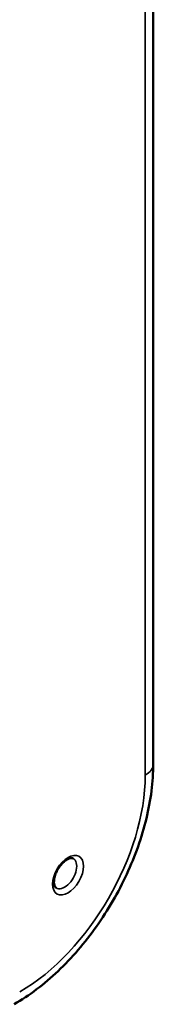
# Model space of a CAD drawing. Header units: millimetres. Extents: x 50 to 3176, y 50 to 2109.
# Tile 375 of 656: x 555 to 565, y 1706 to 1778. Entities that reach past the tile are written whole.
import ezdxf

# ---------------------------------------------------------------- set-up
doc = ezdxf.new("R2010")
doc.units = ezdxf.units.MM
doc.header["$LTSCALE"] = 10
doc.layers.add('Visible (ISO)', color=7, linetype='Continuous', lineweight=50)
doc.layers.add('Visible Narrow (ISO)', color=7, linetype='Continuous', lineweight=35)

msp = doc.modelspace()

# ---------------------------------------------------------------- linework, layer by layer
at = {"layer": 'Visible (ISO)'}
msp.add_line((564.6862, 1723.7834), (564.6862, 1854.4228), dxfattribs=at)
for points, knots in [([(554.4938, 1706.1296), (555.6135, 1706.7761), (556.6968, 1707.6043), (558.7309, 1709.5418), (559.6811, 1710.6514), (561.3805, 1713.0582), (562.1292, 1714.3551), (563.3639, 1717.0302), (563.8497, 1718.4079), (564.5106, 1721.1382), (564.6862, 1722.4904), (564.6862, 1723.7834)], [1.5707963, 1.5707963, 1.5707963, 1.5707963, 1.8849556, 1.8849556, 2.1991149, 2.1991149, 2.5132741, 2.5132741, 2.8274334, 2.8274334, 3.1415927, 3.1415927, 3.1415927, 3.1415927]), ([(558.8211, 1716.8438), (558.7923, 1716.8605), (558.7581, 1716.8713), (558.651, 1716.8725), (558.5766, 1716.8593), (558.4168, 1716.7934), (558.3362, 1716.748), (558.1694, 1716.6262), (558.0834, 1716.5493), (557.9162, 1716.3686), (557.8352, 1716.2642), (557.6895, 1716.0388), (557.6249, 1715.9177), (557.5203, 1715.6738), (557.4803, 1715.551), (557.4281, 1715.32), (557.4154, 1715.2117), (557.4141, 1715.0233), (557.4249, 1714.9427), (557.4602, 1714.8142), (557.4845, 1714.7673), (557.5292, 1714.7083), (557.5492, 1714.6914), (557.5711, 1714.6788)], [3.9269908, 3.9269908, 3.9269908, 3.9269908, 4.2411501, 4.2411501, 4.5707634, 4.5707634, 4.8444833, 4.8444833, 5.1233958, 5.1233958, 5.4103611, 5.4103611, 5.7014332, 5.7014332, 5.9914499, 5.9914499, 6.2753145, 6.2753145, 6.550596, 6.550596, 6.8298941, 6.8298941, 7.0685835, 7.0685835, 7.0685835, 7.0685835])]:
    msp.add_open_spline(points, degree=3, knots=knots, dxfattribs=at)
at = {"layer": 'Visible Narrow (ISO)'}
msp.add_line((564.1004, 1722.9669), (564.1004, 1853.6063), dxfattribs=at)
for centre, major_axis, start_param, end_param in [((562.6862, 1723.7834), (2, 0), 5.4977871, 6.2831853), ((554.908, 1717.6596), (-6.5, -11.2583), 0.7853982, 2.3561945), ((558.1961, 1715.7613), (-0.625, -1.0825), 0, 3.1415927)]:
    msp.add_ellipse(centre, major_axis=major_axis, ratio=0.5773503, start_param=start_param, end_param=end_param, dxfattribs=at)
msp.add_ellipse((558.4436, 1715.6184), major_axis=(0.8, 1.3856), ratio=0.5773503, dxfattribs=at)

doc.saveas('drawing.dxf')
